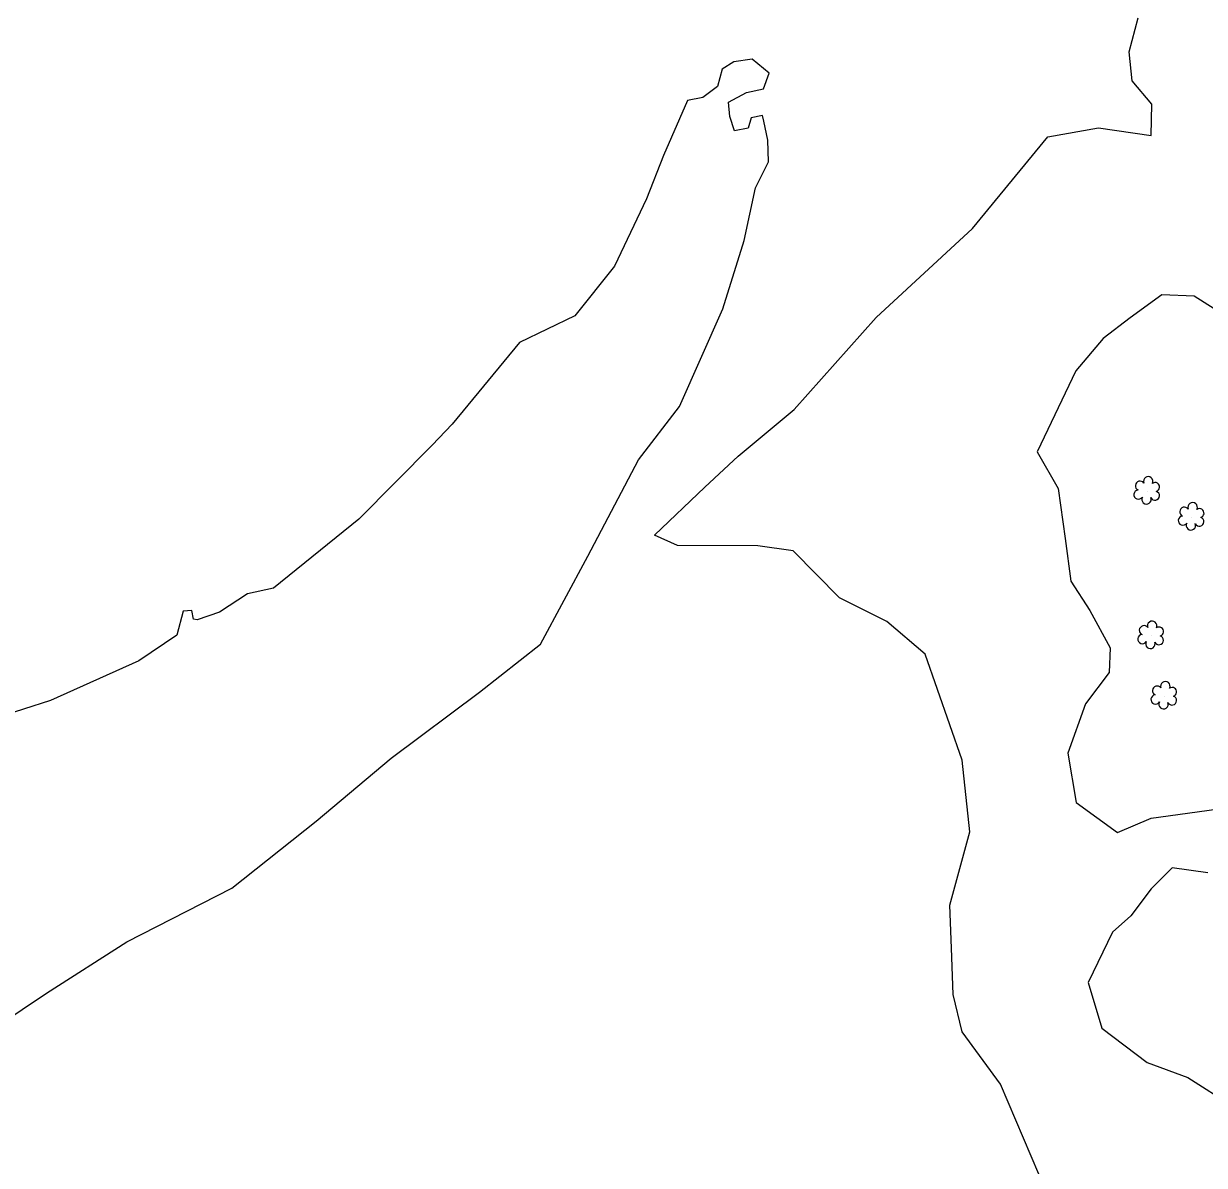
# Model space of a CAD drawing. Extents: x 3040896 to 3051146, y 687568 to 732976.
# Drawn here: x 3048405.5 to 3048650.9, y 700394 to 700631.2 of the extents above; entities that cross this region are included whole.
import ezdxf

# ---------------------------------------------------------------- set-up
doc = ezdxf.new("R2010")
doc.units = 0
for name, color, linetype in [('Exist Hydro Stream or Body of Water', 7, 'Continuous'), ('Exist Vegetation Hedge Row', 7, 'Continuous'), ('Exist Vegetation Shrub CELL', 7, 'Continuous')]:
    doc.layers.add(name, color=color, linetype=linetype)

msp = doc.modelspace()

# ---------------------------------------------------------------- linework, layer by layer
at = {"layer": 'Exist Hydro Stream or Body of Water'}
msp.add_lwpolyline([(3048389.81, 700416.05), (3048410.28, 700429.8), (3048426.97, 700440.42), (3048448.78, 700451.59), (3048466.35, 700465.53), (3048481.91, 700478.63), (3048500.26, 700492.32), (3048512.92, 700502.31), (3048522.76, 700520.59), (3048533.34, 700540.61), (3048541.85, 700551.65), (3048550.8, 700571.97), (3048555.25, 700586.14), (3048557.63, 700597.11), (3048560.31, 700602.52), (3048560.15, 700606.97), (3048559.34, 700610.91), (3048559.1, 700612.09), (3048556.74, 700611.6), (3048556.07, 700609.51), (3048553.24, 700608.9), (3048552.27, 700611.9), (3048551.99, 700614.87), (3048555.73, 700616.92), (3048559.27, 700617.67), (3048560.49, 700620.94), (3048556.94, 700623.82), (3048553.15, 700623.27), (3048550.67, 700621.77), (3048549.72, 700618.12), (3048546.71, 700615.89), (3048543.46, 700615.22), (3048538.49, 700603.81), (3048534.96, 700594.84), (3048528.32, 700580.82), (3048520.1, 700570.48), (3048508.58, 700564.93), (3048494.58, 700547.99), (3048490.47, 700543.61), (3048475.22, 700528.26), (3048457.45, 700513.95), (3048452.06, 700512.72), (3048446.26, 700508.93), (3048441.62, 700507.37), (3048440.87, 700507.48), (3048440.5, 700509.25), (3048438.69, 700509.15), (3048437.4, 700504.16), (3048429.51, 700498.82), (3048411.12, 700490.6), (3048399.82, 700486.96)], dxfattribs=at)
at = {"layer": 'Exist Vegetation Hedge Row'}
for points in [[(3048616.52, 700392.2), (3048608.5, 700410.9), (3048600.59, 700421.72), (3048598.69, 700429.52), (3048598.37, 700439.13), (3048597.99, 700448.04), (3048602.18, 700463.28), (3048600.58, 700478.22), (3048592.9, 700500.2), (3048584.88, 700506.98), (3048575.08, 700511.9), (3048565.42, 700521.7), (3048558.12, 700522.69), (3048541.38, 700522.8), (3048536.65, 700524.91), (3048547.1, 700534.87), (3048554.03, 700541.32), (3048565.67, 700551.03), (3048582.68, 700570.18), (3048602.71, 700588.62), (3048618.37, 700607.66), (3048628.91, 700609.57), (3048639.84, 700607.98), (3048639.99, 700614.47), (3048635.9, 700619.3), (3048635.26, 700625.37), (3048637.13, 700632.41)], [(3048656.31, 700569.79), (3048648.79, 700574.59), (3048642.05, 700574.88), (3048635.47, 700570.1), (3048629.89, 700565.8), (3048624.17, 700559.1), (3048616.13, 700542.23), (3048620.51, 700534.65), (3048621.97, 700524.25), (3048623.14, 700515.39), (3048627.08, 700509.25), (3048631.33, 700501.5), (3048631.08, 700496.41), (3048626.19, 700489.86), (3048622.55, 700479.63), (3048624.28, 700469.42), (3048632.84, 700463.16), (3048639.83, 700466.13), (3048657.45, 700468.55)], [(3048651.61, 700454.77), (3048644.16, 700455.8), (3048639.85, 700451.47), (3048635.62, 700445.82), (3048631.82, 700442.48), (3048626.71, 700432.01), (3048629.57, 700422.5), (3048639.01, 700415.41), (3048647.46, 700412.25), (3048666.12, 700400.34)]]:
    msp.add_lwpolyline(points, dxfattribs=at)
at = {"layer": 'Exist Vegetation Shrub CELL'}
for p, q in [((3048638.99, 700534.07), (3048638.99, 700534.07)), ((3048648.22, 700528.66), (3048648.22, 700528.66)), ((3048639.81, 700504.04), (3048639.81, 700504.04)), ((3048642.54, 700491.5), (3048642.54, 700491.5))]:
    msp.add_line(p, q, dxfattribs=at)
for centre, radius, start, end in [((3048637.51, 700535.2), 0.968, 35.8908, 245.4216), ((3048639.22, 700536.11), 0.99, 334.8391, 200.4717), ((3048640.66, 700534.94), 0.929, 284.4567, 126.0861), ((3048637.19, 700533.36), 0.955, 95.1099, 327.9534), ((3048640.63, 700533.14), 0.937, 204.9913, 73.4601), ((3048638.86, 700532.38), 0.984, 151.2797, 21.387), ((3048646.74, 700529.79), 0.968, 35.8908, 245.4216), ((3048648.45, 700530.7), 0.99, 334.8391, 200.4717), ((3048646.42, 700527.96), 0.955, 95.1099, 327.9534), ((3048649.86, 700527.73), 0.937, 204.9913, 73.4601), ((3048649.89, 700529.53), 0.929, 284.4567, 126.0861), ((3048648.09, 700526.98), 0.984, 151.2797, 21.387), ((3048638.33, 700505.17), 0.968, 35.8908, 245.4216), ((3048640.04, 700506.08), 0.99, 334.8391, 200.4717), ((3048638.01, 700503.34), 0.955, 95.1099, 327.9534), ((3048641.45, 700503.11), 0.937, 204.9913, 73.4601), ((3048641.48, 700504.91), 0.929, 284.4567, 126.0861), ((3048639.68, 700502.36), 0.984, 151.2797, 21.387), ((3048642.77, 700493.54), 0.99, 334.8391, 200.4717), ((3048640.74, 700490.79), 0.955, 95.1099, 327.9534), ((3048641.06, 700492.62), 0.968, 35.8908, 245.4216), ((3048644.18, 700490.57), 0.937, 204.9913, 73.4601), ((3048644.21, 700492.37), 0.929, 284.4567, 126.0861), ((3048642.41, 700489.81), 0.984, 151.2797, 21.387)]:
    msp.add_arc(centre, radius, start, end, dxfattribs=at)

doc.saveas('drawing.dxf')
